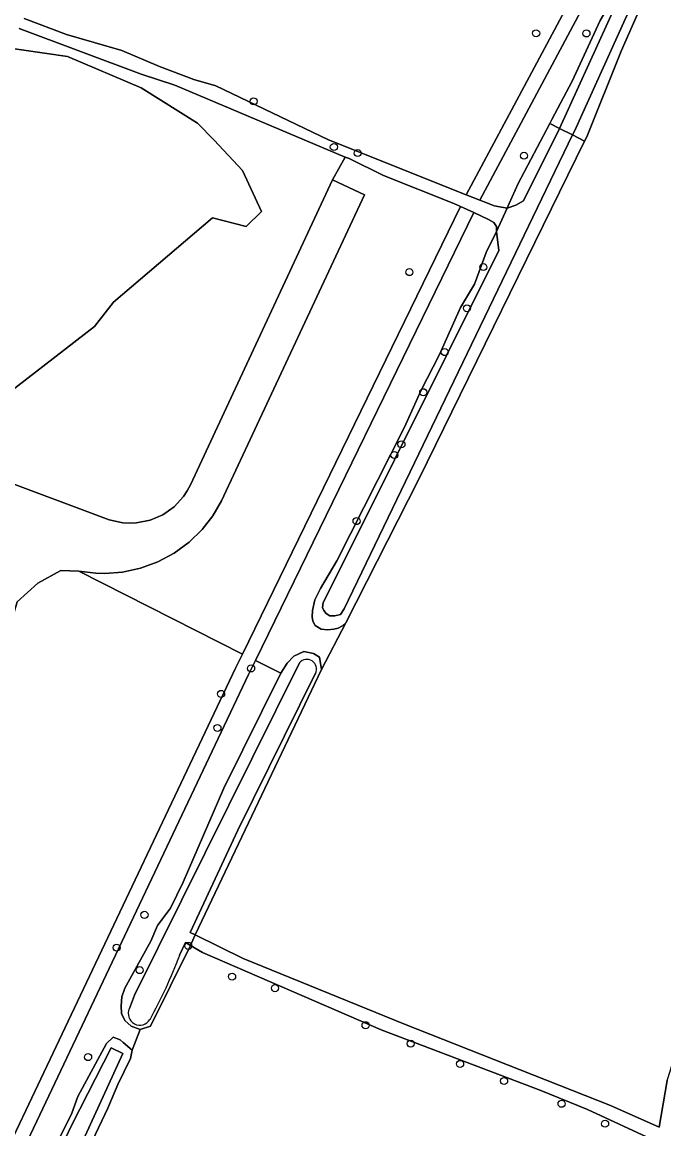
# Model space of a CAD drawing. Extents: x 164494 to 166241, y 382475 to 384495.
# Drawn here: x 165342.7 to 165431.6, y 383871.8 to 384025.1 of the extents above; entities that cross this region are included whole.
import ezdxf

# ---------------------------------------------------------------- set-up
doc = ezdxf.new("R2010")
doc.units = 0
for name, color, linetype in [('IMGEO_Boom', 7, 'Continuous'), ('IMGEO_Bouwland', 7, 'Continuous'), ('IMGEO_Grasland_agrarisch', 7, 'Continuous'), ('IMGEO_Grasland_overig', 7, 'Continuous'), ('IMGEO_Groenvoorziening', 7, 'Continuous'), ('IMGEO_Hek', 7, 'Continuous'), ('IMGEO_Loofbos', 7, 'Continuous'), ('IMGEO_Oever', 7, 'Continuous'), ('IMGEO_Stuw', 7, 'Continuous'), ('IMGEO_Waterloop', 7, 'Continuous')]:
    doc.layers.add(name, color=color, linetype=linetype)

msp = doc.modelspace()

# ---------------------------------------------------------------- linework, layer by layer
at = {"layer": 'IMGEO_Boom'}
for centre in [(165413.91, 384023.58), (165420.87, 384023.56), (165374.79, 384014.15), (165385.9, 384007.83), (165389.2, 384006.99), (165412.23, 384006.62), (165396.36, 383990.5), (165406.6, 383991.2), (165404.33, 383985.49), (165401.25, 383979.42), (165398.27, 383973.86), (165395.26, 383966.65), (165394.27, 383965.16), (165389.04, 383956.01), (165374.44, 383935.6), (165370.29, 383932.08), (165369.78, 383927.36), (165359.68, 383901.47), (165355.82, 383896.93), (165365.75, 383897.17), (165359.01, 383893.82), (165371.81, 383892.92), (165377.75, 383891.32), (165390.29, 383886.18), (165396.53, 383883.63), (165351.87, 383881.77), (165403.38, 383880.83), (165409.47, 383878.46), (165417.43, 383875.3), (165423.46, 383872.54)]:
    msp.add_circle(centre, 0.489, dxfattribs=at)
at = {"layer": 'IMGEO_Bouwland'}
msp.add_lwpolyline([(165337.82, 383971.41), (165352.76, 383982.98), (165355.4, 383986.35), (165369.11, 383998.02), (165373.75, 383996.84), (165375.88, 383998.88), (165373.23, 384004.58), (165369.34, 384008.76), (165367.02, 384011.12), (165359.23, 384016.02), (165349.04, 384020.38), (165339.43, 384021.74)], dxfattribs=at)
at = {"layer": 'IMGEO_Grasland_agrarisch'}
msp.add_lwpolyline([(165465.88, 383995.16), (165467.03, 384000), (165468.5, 384005.26), (165471.52, 384012.31), (165471.56, 384012.41), (165472.11, 384013.7), (165433.76, 384035.36), (165432.13, 384035.84), (165425.7, 384021.1), (165420.91, 384009.22), (165420.6, 384008.64), (165397.65, 383961.84), (165387.56, 383941.91), (165384.18, 383935.46), (165366.72, 383898.71), (165373.35, 383895.44), (165395.69, 383886.32), (165424.2, 383875.06), (165430.96, 383872.05), (165432.03, 383878.54), (165432.52, 383879.96)], close=True, dxfattribs=at)
msp.add_lwpolyline([(165430.39, 383870.15), (165421.02, 383874.5), (165414.57, 383877.13), (165392.44, 383885.56), (165367.73, 383896.24), (165366.07, 383897.22), (165360.5, 383886.05), (165359.09, 383885.6), (165357.99, 383882.73), (165357.74, 383881.59), (165355.99, 383877.98), (165354.61, 383874.71), (165340.22, 383844.32)], dxfattribs=at)
at = {"layer": 'IMGEO_Grasland_overig'}
for points in [[(165406.11, 384000.48), (165424.41, 384034.72), (165424.41, 384038.14), (165426.22, 384041.52), (165425.17, 384042.09), (165424.44, 384042.44), (165422.41, 384038.64), (165422.41, 384035.22), (165404.24, 384001.22)], [(165314.95, 383810.05), (165374.1, 383934.77), (165375.03, 383936.69), (165405.27, 383998.75), (165403.45, 383999.58), (165373.24, 383937.59), (165372.29, 383935.64), (165313.3, 383811.26)]]:
    msp.add_lwpolyline(points, close=True, dxfattribs=at)
at = {"layer": 'IMGEO_Groenvoorziening'}
for points in [[(165422.77, 384025.34), (165424.46, 384028.31), (165427.4, 384034.45), (165427.99, 384036.47), (165428.23, 384038.26), (165428.08, 384038.34), (165426.75, 384039.04), (165426.94, 384039.34), (165428.21, 384038.62), (165430.27, 384039.31), (165426.22, 384041.52), (165424.41, 384038.14), (165424.41, 384034.72), (165406.11, 384000.48), (165407.3, 384000), (165408.11, 383999.68), (165409.88, 383999.37), (165410.16, 384000), (165411.41, 384002.76), (165415.79, 384011.09), (165416.08, 384011.62), (165418.89, 384016.97)], [(165385.71, 384003.26), (165390.12, 384001.21), (165370.36, 383958.8), (165369.16, 383956.76), (165367.65, 383954.84), (165365.86, 383953.09), (165363.8, 383951.58), (165361.53, 383950.36), (165359.12, 383949.47), (165356.64, 383948.94), (165354.17, 383948.75), (165352.96, 383948.78), (165350.61, 383949.07), (165373.24, 383937.59), (165403.45, 383999.58), (165402.52, 384000), (165392.79, 384003.89), (165388, 384006.22), (165387.48, 384006.44)], [(165387.56, 383941.91), (165387.09, 383941.49), (165386.5, 383941.17), (165385.88, 383941.02), (165385.03, 383940.97), (165384.14, 383941.02), (165383.31, 383941.56), (165382.98, 383942.16), (165382.88, 383942.73), (165382.92, 383943.64), (165383.25, 383945.12), (165384.07, 383946.66), (165386.3, 383950.51), (165395.66, 383969.03), (165397.94, 383974.05), (165400.53, 383979.07), (165403.44, 383985.62), (165405.37, 383988.84), (165406.98, 383993.23), (165408.4, 383996.12), (165408.42, 383996.84), (165408.05, 383997.36), (165407.33, 383997.81), (165405.27, 383998.75), (165375.03, 383936.69), (165378.57, 383934.96), (165379.44, 383936.35), (165380.35, 383937.28), (165381.72, 383937.96), (165383.09, 383937.67), (165383.91, 383937.16), (165384.18, 383935.46)]]:
    msp.add_lwpolyline(points, close=True, dxfattribs=at)
for points in [[(165343.02, 384025.61), (165348.88, 384023.42), (165356.53, 384021.19), (165361.76, 384018.97), (165366.49, 384017.16), (165369.56, 384016.28), (165385.18, 384008.82), (165404.24, 384001.22), (165422.41, 384035.22)], [(165345.56, 383865.85), (165349.6, 383873.98), (165350.46, 383876.32), (165354.41, 383883.67), (165355.34, 383884.54), (165356.3, 383884.16), (165356.72, 383883.81), (165357.99, 383882.73), (165359.09, 383885.6), (165357.83, 383886.06), (165356.96, 383886.83), (165356.52, 383887.8), (165356.43, 383888.88), (165356.56, 383890.12), (165356.95, 383891.33), (165360.58, 383897.81), (165361.49, 383899.98), (165363.29, 383902.41), (165365.04, 383905.98), (165370.65, 383919), (165378.57, 383934.96), (165375.03, 383936.69), (165374.1, 383934.77), (165314.95, 383810.05)]]:
    msp.add_lwpolyline(points, dxfattribs=at)
at = {"layer": 'IMGEO_Hek'}
for points in [[(165323.43, 383873.21), (165329.18, 383898.41), (165334.13, 383917.73), (165342.05, 383944.85), (165344.91, 383947.41), (165348.09, 383949.19), (165350.61, 383949.07)], [(165350.61, 383949.07), (165373.24, 383937.59)], [(165378.57, 383934.96), (165375.03, 383936.69)]]:
    msp.add_lwpolyline(points, dxfattribs=at)
at = {"layer": 'IMGEO_Loofbos'}
for points in [[(165339.46, 383961.9), (165354.81, 383956.19), (165356.68, 383955.78), (165357.63, 383955.72), (165358.59, 383955.76), (165360.46, 383956.14), (165362.22, 383956.89), (165363.77, 383958), (165365.07, 383959.41), (165365.6, 383960.21), (165366.04, 383961.05), (165385.71, 384003.26), (165387.48, 384006.44), (165363.9, 384016.4), (165359.23, 384017.91), (165342.35, 384024.26)], [(165339.43, 384021.74), (165349.04, 384020.38), (165359.23, 384016.02), (165367.02, 384011.12), (165369.34, 384008.76), (165373.23, 384004.58), (165375.88, 383998.88), (165373.75, 383996.84), (165369.11, 383998.02), (165355.4, 383986.35), (165352.76, 383982.98), (165337.82, 383971.41)], [(165342.05, 383944.85), (165344.91, 383947.41), (165348.09, 383949.19), (165350.61, 383949.07), (165352.96, 383948.78), (165354.17, 383948.75), (165356.64, 383948.94), (165359.12, 383949.47), (165361.53, 383950.36), (165363.8, 383951.58), (165365.86, 383953.09), (165367.65, 383954.84), (165369.16, 383956.76), (165370.36, 383958.8), (165390.12, 384001.21), (165385.71, 384003.26), (165366.04, 383961.05), (165365.6, 383960.21), (165365.07, 383959.41), (165363.77, 383958), (165362.22, 383956.89), (165360.46, 383956.14), (165358.59, 383955.76), (165357.63, 383955.72), (165356.68, 383955.78), (165354.81, 383956.19), (165339.46, 383961.9)]]:
    msp.add_lwpolyline(points, dxfattribs=at)
msp.add_lwpolyline([(165350.61, 383949.07), (165348.09, 383949.19), (165344.91, 383947.41), (165342.05, 383944.85), (165334.13, 383917.73), (165329.18, 383898.41), (165323.43, 383873.21), (165309.87, 383813.78), (165313.3, 383811.26), (165372.29, 383935.64), (165373.24, 383937.59)], close=True, dxfattribs=at)
at = {"layer": 'IMGEO_Oever'}
for points in [[(165430.45, 384038.96), (165428.23, 384038.26), (165427.99, 384036.47), (165427.4, 384034.45), (165424.46, 384028.31), (165422.77, 384025.34), (165418.89, 384016.97), (165416.08, 384011.62), (165415.79, 384011.09), (165417.14, 384010.41), (165429.34, 384037.19)], [(165425.7, 384021.1), (165432.13, 384035.84), (165431.12, 384036.4), (165419.21, 384010.04), (165418.94, 384009.5), (165420.6, 384008.64), (165420.91, 384009.22)], [(165409.88, 383999.37), (165411.09, 383999.78), (165412.14, 384000.35), (165417.14, 384010.41), (165415.79, 384011.09), (165411.41, 384002.76), (165410.16, 384000)], [(165408.72, 383993.48), (165408.4, 383996.12), (165406.98, 383993.23), (165405.37, 383988.84), (165403.44, 383985.62), (165400.53, 383979.07), (165397.94, 383974.05), (165395.66, 383969.03), (165386.3, 383950.51), (165384.07, 383946.66), (165383.25, 383945.12), (165382.92, 383943.64), (165382.88, 383942.73), (165382.98, 383942.16), (165383.31, 383941.56), (165384.14, 383941.02), (165385.03, 383940.97), (165385.88, 383941.02), (165386.5, 383941.17), (165387.09, 383941.49), (165387.56, 383941.91), (165397.65, 383961.84), (165420.6, 384008.64), (165418.94, 384009.5), (165387.35, 383943.88), (165386.8, 383943.09), (165386.05, 383942.89), (165385.32, 383942.89), (165384.83, 383943.19), (165384.5, 383943.65), (165384.33, 383944.04), (165384.41, 383944.72), (165387.06, 383949.94)]]:
    msp.add_lwpolyline(points, close=True, dxfattribs=at)
for points in [[(165383.37, 383934.93), (165372.61, 383913.2), (165366, 383899.02), (165366.72, 383898.71), (165384.18, 383935.46), (165383.91, 383937.16), (165383.09, 383937.67), (165381.72, 383937.96), (165380.35, 383937.28), (165379.44, 383936.35), (165378.57, 383934.96), (165370.65, 383919), (165365.04, 383905.98), (165363.29, 383902.41), (165361.49, 383899.98), (165360.58, 383897.81), (165356.95, 383891.33), (165356.56, 383890.12), (165356.43, 383888.88), (165356.52, 383887.8), (165356.96, 383886.83), (165357.83, 383886.06), (165359.09, 383885.6), (165360.5, 383886.05), (165366.07, 383897.22), (165365.37, 383897.66)], [(165357.59, 383888.51), (165358.28, 383890.33), (165381.13, 383936.36)], [(165365.37, 383897.66), (165364.55, 383895.9)], [(165340.22, 383844.32), (165354.61, 383874.71), (165355.99, 383877.98), (165357.74, 383881.59), (165357.99, 383882.73), (165356.72, 383883.81), (165356.3, 383884.16), (165355.34, 383884.54), (165354.41, 383883.67), (165350.46, 383876.32), (165349.6, 383873.98), (165345.56, 383865.85)], [(165323.27, 383817.34), (165349.66, 383872.48), (165355.08, 383883.05), (165356.7, 383882.27), (165341.25, 383848.55)]]:
    msp.add_lwpolyline(points, dxfattribs=at)
for centre, radius, start, end in [((165382.17, 383935.52), 1.34, 333.3964, 141.1849), ((165298.57, 383920.86), 70.55, 331.3008, 339.281), ((165359.05, 383887.81), 1.62, 154.5022, 329.2487)]:
    msp.add_arc(centre, radius, start, end, dxfattribs=at)
at = {"layer": 'IMGEO_Stuw'}
msp.add_lwpolyline([(165415.79, 384011.09), (165417.14, 384010.41), (165418.94, 384009.5), (165420.6, 384008.64)], dxfattribs=at)
at = {"layer": 'IMGEO_Waterloop'}
for points in [[(165431.12, 384036.4), (165431.4, 384038.43), (165430.45, 384038.96), (165429.34, 384037.19), (165417.14, 384010.41), (165418.94, 384009.5), (165419.21, 384010.04)], [(165418.94, 384009.5), (165417.14, 384010.41), (165412.14, 384000.35), (165411.09, 383999.78), (165409.88, 383999.37), (165408.4, 383996.12), (165408.72, 383993.48), (165387.06, 383949.94), (165384.41, 383944.72), (165384.33, 383944.04), (165384.5, 383943.65), (165384.83, 383943.19), (165385.32, 383942.89), (165386.05, 383942.89), (165386.8, 383943.09), (165387.35, 383943.88)], [(165321.59, 383807.87), (165321.04, 383808.48), (165321.14, 383809.54), (165324.82, 383815.06), (165329.48, 383824.98), (165336.99, 383839.56), (165341.25, 383848.55), (165356.7, 383882.27), (165355.08, 383883.05), (165349.66, 383872.48), (165323.27, 383817.34), (165321.58, 383814.55), (165319.03, 383811.37), (165318.13, 383810.23), (165317.63, 383809.65), (165317.39, 383809.07), (165318.72, 383807.27), (165319.14, 383806.63), (165320.05, 383805.9)]]:
    msp.add_lwpolyline(points, close=True, dxfattribs=at)
for points in [[(165342.35, 384024.26), (165359.23, 384017.91), (165363.9, 384016.4), (165387.48, 384006.44), (165388, 384006.22), (165392.79, 384003.89), (165402.52, 384000), (165403.45, 383999.58), (165405.27, 383998.75), (165407.33, 383997.81), (165408.05, 383997.36), (165408.42, 383996.84), (165408.4, 383996.12), (165409.88, 383999.37), (165408.11, 383999.68), (165407.3, 384000), (165406.11, 384000.48), (165404.24, 384001.22), (165385.18, 384008.82), (165369.56, 384016.28), (165366.49, 384017.16), (165361.76, 384018.97), (165356.53, 384021.19), (165348.88, 384023.42), (165343.02, 384025.61)], [(165381.13, 383936.36), (165358.28, 383890.33), (165357.59, 383888.51)], [(165372.61, 383913.2), (165383.37, 383934.93)], [(165364.55, 383895.9), (165365.37, 383897.66), (165366.07, 383897.22), (165366.72, 383898.71), (165366, 383899.02), (165372.61, 383913.2)], [(165432.03, 383878.54), (165430.96, 383872.05), (165424.2, 383875.06), (165395.69, 383886.32), (165373.35, 383895.44), (165366.72, 383898.71), (165366.07, 383897.22), (165367.73, 383896.24), (165392.44, 383885.56), (165414.57, 383877.13), (165421.02, 383874.5), (165430.39, 383870.15)]]:
    msp.add_lwpolyline(points, dxfattribs=at)
for centre, radius, start, end in [((165382.17, 383935.52), 1.34, 333.3964, 141.1849), ((165298.57, 383920.86), 70.55, 331.3008, 339.281), ((165359.05, 383887.81), 1.62, 154.5022, 329.2487)]:
    msp.add_arc(centre, radius, start, end, dxfattribs=at)

doc.saveas('drawing.dxf')
